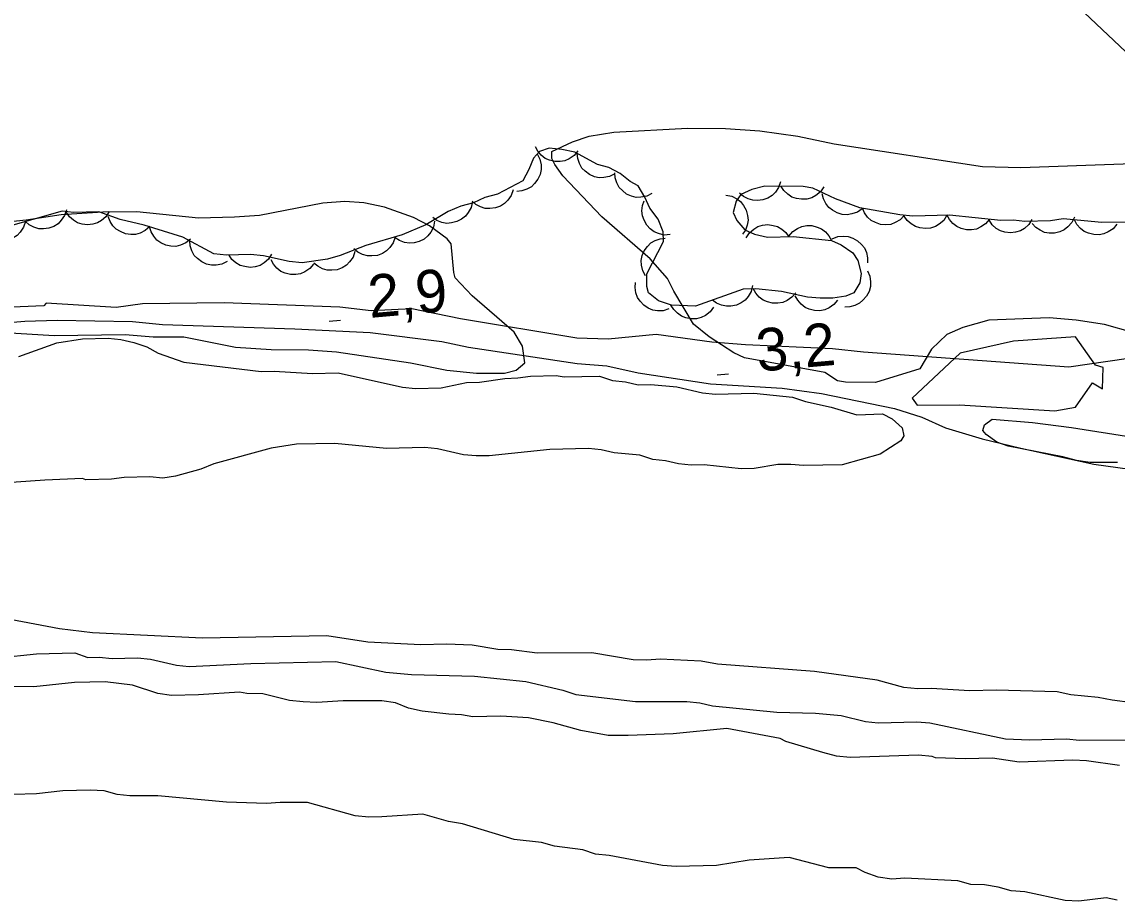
# Model space of a CAD drawing. Extents: x 336540 to 340074, y 5572036 to 5573747.
# Drawn here: x 337457 to 337534.1, y 5572385 to 5572446.8 of the extents above; entities that cross this region are included whole.
import ezdxf

# ---------------------------------------------------------------- set-up
doc = ezdxf.new("R2010")
doc.units = 0
for name, color, linetype in [('Niveau 2', 7, 'Continuous'), ('Niveau 22', 7, 'Continuous'), ('Niveau 3', 7, 'Continuous'), ('Niveau 4', 7, 'Continuous'), ('Niveau 44', 7, 'Continuous')]:
    doc.layers.add(name, color=color, linetype=linetype)

msp = doc.modelspace()

# ---------------------------------------------------------------- linework, layer by layer
at = {"layer": 'Niveau 2'}
for points in [[(337521.03, 5572423.82), (337520.21, 5572422.44), (337517.08, 5572421.49), (337514.97, 5572421.5), (337514.41, 5572421.59), (337513.52, 5572422.19), (337507.87, 5572423.22), (337507.11, 5572423.56), (337505.38, 5572424.7), (337504.28, 5572425.58), (337502.9, 5572427.9), (337502.46, 5572428.79), (337501.23, 5572430.18), (337497.83, 5572433.13), (337495.1, 5572436), (337494.52, 5572436.8), (337494.33, 5572437.24), (337494.31, 5572437.71), (337495.77, 5572438.4), (337496.95, 5572438.79), (337498.69, 5572439.08), (337503.85, 5572439.36), (337506.53, 5572439.34), (337508.95, 5572439.17), (337511.63, 5572438.8), (337514.17, 5572438.26), (337524.62, 5572436.67), (337527.3, 5572436.59), (337541.71, 5572437.12)], [(337455.06, 5572425.05), (337459.33, 5572424.79), (337464.32, 5572424.85), (337466.28, 5572424.7), (337468.44, 5572424.69), (337472.07, 5572423.97), (337474.57, 5572423.8), (337477.2, 5572423.79), (337479.18, 5572423.64), (337484.39, 5572422.87), (337486.94, 5572422.35), (337489.02, 5572422.13), (337490.98, 5572422.14), (337491.82, 5572422.35), (337492.43, 5572422.87), (337492.26, 5572424.04), (337491.68, 5572425.02), (337488.72, 5572427.57), (337487.53, 5572428.84), (337487.43, 5572429.21), (337487.25, 5572431.24), (337486.97, 5572431.58), (337485.72, 5572432.49), (337484.58, 5572433.07), (337482.56, 5572433.8), (337481.1, 5572434.11), (337479.75, 5572434.2), (337478.22, 5572434.1), (337473.75, 5572433.23), (337472.01, 5572433.11), (337469.46, 5572433.03), (337465.13, 5572433.49), (337462.74, 5572433.46), (337459.81, 5572433.27), (337457.34, 5572432.89), (337454.42, 5572432.59)], [(337535.18, 5572424.99), (337533.2, 5572425.55), (337531.19, 5572425.87), (337529.29, 5572426.02), (337525.06, 5572425.87), (337523.23, 5572425.35), (337522.09, 5572424.86), (337521.03, 5572423.82)], [(337456.83, 5572423.31), (337459.51, 5572424.28), (337461.31, 5572424.55), (337463.11, 5572424.59), (337464.01, 5572424.5), (337464.92, 5572424.29), (337465.83, 5572423.98), (337466.63, 5572423.55), (337468.45, 5572422.92), (337473.88, 5572422.26), (337474.78, 5572422.28), (337477.49, 5572422.12), (337479.29, 5572422.17), (337483.82, 5572421.15), (337484.73, 5572421.06), (337486.53, 5572421.1), (337488.33, 5572421.48), (337489.23, 5572421.51), (337491.02, 5572421.77), (337491.93, 5572421.8), (337492.83, 5572421.93), (337494.63, 5572421.98), (337495.19, 5572421.88), (337497.67, 5572421.94), (337498.58, 5572421.62), (337499.49, 5572421.53), (337500.39, 5572421.33), (337501.29, 5572421.35), (337503.1, 5572421.17), (337504.92, 5572420.76), (337505.82, 5572420.67), (337508.52, 5572420.74), (337511.24, 5572420.46), (337512.15, 5572420.15), (337513.96, 5572419.74)], [(337531.15, 5572419.74), (337532.35, 5572421.47), (337533.05, 5572421.03), (337533.1, 5572422.53), (337532.56, 5572422.71), (337531.14, 5572424.69), (337526.8, 5572424.39), (337523.03, 5572423.54), (337519.67, 5572420.39), (337520.01, 5572419.89), (337523, 5572419.91), (337529.7, 5572419.5), (337531.15, 5572419.74)], [(337513.96, 5572419.74), (337515.78, 5572419.22), (337517.58, 5572419.27), (337518.26, 5572418.94), (337518.95, 5572418.29), (337519.08, 5572417.73), (337518.86, 5572417.38), (337517.42, 5572416.45), (337514.73, 5572415.7), (337512.03, 5572415.64), (337511.12, 5572415.73), (337510.22, 5572415.71), (337508.54, 5572415.44), (337507.64, 5572415.42), (337505.04, 5572415.69), (337504.13, 5572415.67), (337503.23, 5572415.76), (337502.32, 5572415.97), (337501.42, 5572416.06), (337500.51, 5572416.37), (337498.7, 5572416.55), (337497.8, 5572416.76), (337496.89, 5572416.85), (337494.19, 5572416.78), (337489.91, 5572416.34), (337489.01, 5572416.32), (337488.11, 5572416.41), (337486.29, 5572416.82), (337485.39, 5572416.91), (337482.69, 5572416.84), (337479.07, 5572417.2), (337476.37, 5572417.14), (337474.57, 5572416.87), (337470.54, 5572415.76), (337469.64, 5572415.4), (337467.85, 5572414.9), (337466.95, 5572414.77), (337466.05, 5572414.86), (337464.24, 5572414.81), (337463.35, 5572414.68), (337461.54, 5572414.64), (337461.31, 5572414.74), (337458.67, 5572414.62)], [(337534.11, 5572415.85), (337532.19, 5572415.86), (337531.23, 5572416), (337530.27, 5572416.26), (337526.41, 5572417.01), (337525.62, 5572417.28), (337524.87, 5572417.82), (337524.64, 5572418.1), (337524.74, 5572418.5), (337525.3, 5572418.9), (337528.13, 5572418.68), (337530.86, 5572418.32), (337539.06, 5572417.04)], [(337458.67, 5572414.62), (337450.58, 5572414.05)], [(337504.83, 5572401.89), (337501.94, 5572402.04), (337500.99, 5572401.96), (337500.03, 5572402), (337497.14, 5572402.49), (337493.3, 5572402.45), (337491.49, 5572402.69), (337490.53, 5572402.72), (337488.72, 5572403.02), (337486.91, 5572403.09), (337485.11, 5572403.04), (337481.38, 5572403.23), (337478.49, 5572403.67), (337469.75, 5572403.52), (337462.01, 5572403.89), (337459.69, 5572404.17), (337454.08, 5572405.22)], [(337536.6, 5572398.77), (337533.72, 5572399.15), (337532.75, 5572399.35), (337530.83, 5572399.53), (337529.87, 5572399.74), (337525.58, 5572399.86), (337523.72, 5572399.81), (337521, 5572399.97), (337520.05, 5572399.95), (337519.08, 5572400.04), (337517.21, 5572400.55), (337512.8, 5572401.18), (337505.96, 5572401.69), (337504.83, 5572401.89)], [(337457.89, 5572400.1), (337456.03, 5572400.11)], [(337534.24, 5572394.56), (337531.92, 5572394.9), (337530.96, 5572394.94), (337527.18, 5572394.79), (337525.31, 5572395.08), (337523.39, 5572395.03), (337521.3, 5572395.1), (337521.07, 5572395.2), (337520.11, 5572395.29), (337515.31, 5572395.12), (337514.35, 5572395.21), (337513.39, 5572395.47), (337510.77, 5572396.25), (337510.37, 5572396.47), (337506.63, 5572397.17), (337502.85, 5572396.79), (337499.7, 5572396.66), (337498.28, 5572396.68), (337496.36, 5572397.03), (337494.42, 5572397.55), (337492.67, 5572397.9), (337490.74, 5572398.02), (337488.77, 5572397.97), (337487.97, 5572398.12), (337487.07, 5572398.16), (337485.2, 5572398.39), (337484.24, 5572398.6), (337483.32, 5572398.97), (337482.36, 5572399.11), (337479.65, 5572399.1), (337477.79, 5572399), (337476.83, 5572399.04), (337475.87, 5572399.13), (337473.99, 5572399.59), (337472.86, 5572399.62), (337472.35, 5572399.72), (337469.48, 5572399.53), (337467.56, 5572399.49), (337466.6, 5572399.63), (337464.83, 5572400.21), (337462.91, 5572400.45), (337460.76, 5572400.39), (337457.89, 5572400.1)], [(337533.3, 5572385.25), (337531.38, 5572385.03), (337530.42, 5572385.07), (337527.58, 5572385.67), (337526.62, 5572385.76), (337525.71, 5572386.02), (337524.74, 5572386.17), (337523.78, 5572386.2), (337522.87, 5572386.46), (337519.14, 5572386.65), (337518.23, 5572386.58), (337517.27, 5572386.72), (337516.36, 5572387.04), (337515.73, 5572387.36), (337513.81, 5572387.37), (337511.02, 5572388.09), (337508.2, 5572387.91), (337505.89, 5572387.52), (337503.07, 5572387.45), (337502.11, 5572387.54), (337498.36, 5572388.24), (337497.4, 5572388.33), (337496.49, 5572388.64), (337494.5, 5572388.88), (337493.59, 5572389.14), (337491.67, 5572389.37), (337488.03, 5572390.47), (337487.06, 5572390.62), (337485.24, 5572391.14), (337482.36, 5572390.95), (337481.46, 5572390.93), (337480.5, 5572391.02), (337477.14, 5572391.96), (337475.22, 5572391.97), (337474.26, 5572391.89), (337471.43, 5572391.99), (337466.62, 5572392.43), (337464.64, 5572392.44), (337463.74, 5572392.53), (337462.83, 5572392.79), (337461.86, 5572392.83), (337459.94, 5572392.78), (337458.08, 5572392.57), (337456.45, 5572392.53)], [(337534.09, 5572385.1), (337533.3, 5572385.25)]]:
    msp.add_lwpolyline(points, dxfattribs=at)
at = {"layer": 'Niveau 22'}
for points in [[(337545.94, 5572429.66), (337545.02, 5572431.47), (337543.74, 5572433.62), (337541.03, 5572437.4), (337539.76, 5572439.38), (337535.51, 5572443.95), (337522.64, 5572456.11), (337519.25, 5572459.86), (337507.81, 5572473.93), (337503.9, 5572478.52), (337502.47, 5572479.99), (337498.07, 5572483.85), (337496.83, 5572485.17), (337492.63, 5572488.2), (337484.8, 5572493.62), (337478.19, 5572497.73), (337472.95, 5572501.4), (337467.15, 5572506.26), (337465.41, 5572507.53), (337461.03, 5572511.07), (337453.64, 5572517.7)], [(337538.92, 5572423.75), (337530.69, 5572422.55), (337516.25, 5572423.61), (337514.05, 5572423.86), (337507.95, 5572424.12), (337505.57, 5572424.33), (337501.66, 5572424.85), (337498.28, 5572424.54), (337496.08, 5572424.61), (337487.9, 5572425.96), (337484.48, 5572426.65), (337481.62, 5572426.53), (337479.4, 5572426.77), (337471.27, 5572427.08), (337465.52, 5572427.02), (337463.67, 5572426.75), (337458.76, 5572427.06), (337458.59, 5572426.88), (337455.23, 5572426.73)], [(337451.86, 5572425.36), (337457.25, 5572425.79), (337459.53, 5572425.87), (337464.82, 5572425.76), (337466.93, 5572425.55), (337476.24, 5572425.26), (337481.55, 5572425), (337486.58, 5572424.37), (337488.45, 5572423.97), (337496.09, 5572422.82), (337498.19, 5572422.66), (337500.39, 5572422.17), (337505.49, 5572421.39), (337510.53, 5572421.08), (337513.29, 5572420.71), (337518.41, 5572419.65), (337520.34, 5572419.05), (337522, 5572418.3), (337524.58, 5572417.53), (337527.31, 5572416.86), (337532.45, 5572415.74), (337540.88, 5572414.57)]]:
    msp.add_lwpolyline(points, dxfattribs=at)
at = {"layer": 'Niveau 3'}
for p, q in [((337478.66, 5572425.79), (337479.45, 5572425.86)), ((337505.94, 5572422.02), (337506.75, 5572422.09))]:
    msp.add_line(p, q, dxfattribs=at)
at = {"layer": 'Niveau 4'}
msp.add_lwpolyline([(337455.36, 5572402.13), (337458.07, 5572402.42), (337460.78, 5572402.48), (337461.69, 5572402.16), (337462.48, 5572402.18), (337463.39, 5572402.09), (337465.19, 5572402.13), (337466.1, 5572402.04), (337467.92, 5572401.62), (337468.82, 5572401.53), (337473.15, 5572401.72), (337479.13, 5572401.86), (337482.65, 5572401.13), (337484.46, 5572400.95), (337488.87, 5572400.83), (337492.49, 5572400.47), (337495.1, 5572399.85), (337496.01, 5572399.54), (337500.2, 5572399.07), (337503.81, 5572399.05), (337504.72, 5572398.96), (337505.63, 5572398.75), (337510.15, 5572398.3), (337512.86, 5572398.25), (337514.68, 5572398.07), (337516.38, 5572397.66), (337517.28, 5572397.57), (337519.99, 5572397.64), (337520.9, 5572397.55), (337526.23, 5572396.44), (337527.92, 5572396.36), (337530.52, 5572396.43), (337531.42, 5572396.34), (337538.53, 5572396.4)], dxfattribs=at)
at = {"layer": 'Niveau 44'}
for points in [[(337501.82, 5572427.23), (337501.13, 5572427.78), (337501.01, 5572428.22), (337500.99, 5572429.12), (337502.17, 5572431.4), (337502.16, 5572432.08), (337501.8, 5572432.97), (337501.21, 5572433.74), (337500.86, 5572434.52), (337500.39, 5572435.3), (337499.82, 5572435.62), (337499.13, 5572436.17), (337498.33, 5572436.6), (337497.54, 5572436.81), (337495.94, 5572437.67), (337495.03, 5572437.87), (337494.13, 5572437.96), (337493.46, 5572437.72), (337493.02, 5572437.26), (337492.7, 5572436.46), (337492.27, 5572435.67), (337490.49, 5572434.72), (337489.6, 5572434.48), (337488.82, 5572434.12), (337487.92, 5572433.87), (337487.03, 5572433.51), (337485.47, 5572432.57), (337483.8, 5572431.86), (337481.23, 5572431.12), (337479.44, 5572430.4), (337478.55, 5572430.15), (337476.75, 5572429.89), (337475.85, 5572429.98), (337474.04, 5572430.38), (337473.13, 5572430.47), (337471.44, 5572430.43), (337470.54, 5572430.52), (337468.37, 5572431.71), (337465.65, 5572432.54), (337463.95, 5572432.95), (337462.47, 5572433.48), (337460.67, 5572433.44), (337459.88, 5572433.53), (337453.84, 5572431.81)], [(337496.15, 5572437.76), (337495.88, 5572437.44), (337495.54, 5572437.21), (337495.24, 5572437.07), (337494.9, 5572437.02), (337494.53, 5572437.02), (337494.16, 5572437.12), (337493.85, 5572437.24), (337493.58, 5572437.46), (337493.33, 5572437.74), (337493.16, 5572438.06)], [(337498.75, 5572436.16), (337498.38, 5572435.97), (337497.98, 5572435.89), (337497.65, 5572435.87), (337497.31, 5572435.95), (337496.97, 5572436.1), (337496.67, 5572436.33), (337496.43, 5572436.56), (337496.27, 5572436.87), (337496.15, 5572437.22), (337496.11, 5572437.58)], [(337493.29, 5572437.55), (337493.48, 5572437.18), (337493.56, 5572436.78), (337493.57, 5572436.45), (337493.49, 5572436.1), (337493.34, 5572435.77), (337493.11, 5572435.46), (337492.88, 5572435.23), (337492.57, 5572435.07), (337492.22, 5572434.95), (337491.86, 5572434.91)], [(337501.36, 5572434.76), (337500.99, 5572434.57), (337500.59, 5572434.5), (337500.26, 5572434.49), (337499.92, 5572434.58), (337499.58, 5572434.73), (337499.28, 5572434.97), (337499.05, 5572435.2), (337498.89, 5572435.51), (337498.77, 5572435.87), (337498.74, 5572436.22)], [(337534.8, 5572432.76), (337533, 5572432.72), (337530.29, 5572432.99), (337529.39, 5572432.85), (337527.59, 5572432.81), (337526.8, 5572432.9), (337525.9, 5572432.88), (337522.29, 5572433.24), (337519.7, 5572433.18), (337518.8, 5572433.27), (337515.97, 5572433.77), (337514.27, 5572434.4), (337512.67, 5572435.15), (337511.99, 5572435.25), (337509.29, 5572435.29), (337508.39, 5572435.04), (337507.61, 5572434.69), (337507.29, 5572434.23), (337507.08, 5572433.44), (337507.32, 5572432.88), (337507.9, 5572432.22), (337508.58, 5572431.9), (337509.49, 5572431.69), (337511.29, 5572431.74), (337514, 5572431.47), (337514.68, 5572431.15), (337515.48, 5572430.6), (337515.83, 5572430.05), (337516.08, 5572429.15), (337515.98, 5572428.48), (337515.55, 5572427.79), (337514.99, 5572427.55), (337514.09, 5572427.42), (337513.19, 5572427.4), (337512.29, 5572427.49), (337510.48, 5572427.89), (337508.67, 5572428.07), (337507.77, 5572428.05), (337504.42, 5572426.84), (337502.73, 5572426.92), (337501.82, 5572427.23)], [(337510.4, 5572435.6), (337510.27, 5572435.2), (337510.04, 5572434.87), (337509.81, 5572434.63), (337509.51, 5572434.45), (337509.16, 5572434.32), (337508.78, 5572434.28), (337508.45, 5572434.29), (337508.12, 5572434.39), (337507.79, 5572434.56), (337507.51, 5572434.8)], [(337513.45, 5572435.23), (337513.21, 5572434.89), (337512.89, 5572434.63), (337512.6, 5572434.47), (337512.26, 5572434.38), (337511.89, 5572434.36), (337511.52, 5572434.42), (337511.2, 5572434.52), (337510.91, 5572434.72), (337510.64, 5572434.97), (337510.45, 5572435.27)], [(337491.6, 5572435.02), (337491.47, 5572434.63), (337491.23, 5572434.3), (337491, 5572434.06), (337490.7, 5572433.88), (337490.35, 5572433.75), (337489.97, 5572433.72), (337489.64, 5572433.72), (337489.31, 5572433.83), (337488.98, 5572434), (337488.71, 5572434.24)], [(337506.56, 5572434.66), (337506.97, 5572434.58), (337507.33, 5572434.39), (337507.6, 5572434.2), (337507.81, 5572433.92), (337507.99, 5572433.59), (337508.08, 5572433.22), (337508.12, 5572432.9), (337508.06, 5572432.55), (337507.93, 5572432.2), (337507.74, 5572431.9)], [(337516.15, 5572433.7), (337515.81, 5572433.46), (337515.42, 5572433.33), (337515.1, 5572433.27), (337514.75, 5572433.3), (337514.39, 5572433.4), (337514.06, 5572433.59), (337513.8, 5572433.78), (337513.59, 5572434.07), (337513.42, 5572434.4), (337513.33, 5572434.75)], [(337488.73, 5572434.2), (337488.64, 5572433.79), (337488.44, 5572433.43), (337488.24, 5572433.17), (337487.96, 5572432.96), (337487.63, 5572432.79), (337487.26, 5572432.71), (337486.94, 5572432.67), (337486.59, 5572432.74), (337486.24, 5572432.87), (337485.94, 5572433.07)], [(337502.64, 5572431.88), (337502.22, 5572431.85), (337501.83, 5572431.95), (337501.52, 5572432.07), (337501.24, 5572432.28), (337500.99, 5572432.55), (337500.81, 5572432.89), (337500.69, 5572433.2), (337500.66, 5572433.55), (337500.7, 5572433.92), (337500.81, 5572434.26)], [(337519.11, 5572433.22), (337518.82, 5572432.92), (337518.46, 5572432.72), (337518.16, 5572432.6), (337517.81, 5572432.57), (337517.44, 5572432.6), (337517.08, 5572432.73), (337516.78, 5572432.87), (337516.53, 5572433.11), (337516.3, 5572433.41), (337516.16, 5572433.74)], [(337460.18, 5572433.62), (337460.05, 5572433.22), (337459.82, 5572432.89), (337459.59, 5572432.64), (337459.29, 5572432.46), (337458.95, 5572432.33), (337458.57, 5572432.29), (337458.24, 5572432.29), (337457.9, 5572432.4), (337457.57, 5572432.56), (337457.3, 5572432.79)], [(337463.19, 5572433.5), (337462.96, 5572433.14), (337462.65, 5572432.88), (337462.37, 5572432.7), (337462.04, 5572432.61), (337461.67, 5572432.57), (337461.29, 5572432.62), (337460.97, 5572432.7), (337460.68, 5572432.89), (337460.4, 5572433.14), (337460.19, 5572433.43)], [(337466.04, 5572432.45), (337465.73, 5572432.17), (337465.36, 5572431.99), (337465.05, 5572431.89), (337464.7, 5572431.88), (337464.33, 5572431.94), (337463.98, 5572432.09), (337463.69, 5572432.25), (337463.45, 5572432.5), (337463.25, 5572432.81), (337463.12, 5572433.15)], [(337522.11, 5572433.24), (337521.88, 5572432.88), (337521.57, 5572432.62), (337521.3, 5572432.44), (337520.96, 5572432.34), (337520.59, 5572432.3), (337520.21, 5572432.36), (337519.9, 5572432.44), (337519.6, 5572432.63), (337519.32, 5572432.87), (337519.11, 5572433.17)], [(337525.1, 5572432.96), (337524.83, 5572432.64), (337524.49, 5572432.42), (337524.19, 5572432.27), (337523.84, 5572432.22), (337523.48, 5572432.22), (337523.11, 5572432.32), (337522.8, 5572432.44), (337522.53, 5572432.66), (337522.28, 5572432.94), (337522.11, 5572433.26)], [(337531.07, 5572433.11), (337530.89, 5572432.73), (337530.62, 5572432.43), (337530.36, 5572432.22), (337530.04, 5572432.08), (337529.68, 5572431.99), (337529.3, 5572431.99), (337528.98, 5572432.03), (337528.66, 5572432.18), (337528.35, 5572432.39), (337528.1, 5572432.65)], [(337457.3, 5572432.79), (337457.17, 5572432.4), (337456.93, 5572432.06), (337456.71, 5572431.82), (337456.41, 5572431.64), (337456.06, 5572431.51), (337455.68, 5572431.47), (337455.35, 5572431.47), (337455.02, 5572431.57), (337454.69, 5572431.74), (337454.41, 5572431.97)], [(337468.9, 5572431.55), (337468.58, 5572431.29), (337468.2, 5572431.13), (337467.88, 5572431.05), (337467.53, 5572431.06), (337467.17, 5572431.14), (337466.82, 5572431.31), (337466.55, 5572431.49), (337466.32, 5572431.76), (337466.14, 5572432.08), (337466.03, 5572432.42)], [(337486.07, 5572432.82), (337485.99, 5572432.41), (337485.8, 5572432.06), (337485.61, 5572431.79), (337485.33, 5572431.57), (337485, 5572431.4), (337484.63, 5572431.31), (337484.31, 5572431.27), (337483.96, 5572431.33), (337483.61, 5572431.46), (337483.31, 5572431.65)], [(337507.99, 5572431.65), (337508.22, 5572432), (337508.53, 5572432.27), (337508.8, 5572432.45), (337509.14, 5572432.54), (337509.51, 5572432.59), (337509.89, 5572432.53), (337510.2, 5572432.45), (337510.5, 5572432.27), (337510.78, 5572432.02), (337510.99, 5572431.73)], [(337510.99, 5572431.77), (337511.26, 5572432.09), (337511.6, 5572432.31), (337511.9, 5572432.46), (337512.25, 5572432.51), (337512.61, 5572432.51), (337512.98, 5572432.41), (337513.29, 5572432.29), (337513.56, 5572432.07), (337513.81, 5572431.79), (337513.98, 5572431.47)], [(337528.09, 5572432.93), (337527.87, 5572432.58), (337527.56, 5572432.31), (337527.28, 5572432.14), (337526.94, 5572432.04), (337526.57, 5572432), (337526.19, 5572432.05), (337525.88, 5572432.14), (337525.58, 5572432.32), (337525.3, 5572432.57), (337525.09, 5572432.86)], [(337534.06, 5572432.61), (337533.79, 5572432.29), (337533.45, 5572432.07), (337533.15, 5572431.93), (337532.81, 5572431.87), (337532.44, 5572431.88), (337532.07, 5572431.98), (337531.76, 5572432.1), (337531.49, 5572432.32), (337531.24, 5572432.6), (337531.07, 5572432.91)], [(337471.49, 5572430), (337471.12, 5572429.81), (337470.72, 5572429.74), (337470.39, 5572429.72), (337470.04, 5572429.81), (337469.71, 5572429.96), (337469.41, 5572430.19), (337469.17, 5572430.42), (337469.01, 5572430.73), (337468.89, 5572431.08), (337468.86, 5572431.44)], [(337483.29, 5572431.71), (337483.16, 5572431.31), (337482.92, 5572430.98), (337482.7, 5572430.74), (337482.4, 5572430.56), (337482.05, 5572430.42), (337481.67, 5572430.38), (337481.35, 5572430.38), (337481.01, 5572430.48), (337480.68, 5572430.65), (337480.4, 5572430.88)], [(337500.91, 5572428.97), (337500.71, 5572429.34), (337500.63, 5572429.73), (337500.61, 5572430.06), (337500.68, 5572430.41), (337500.82, 5572430.75), (337501.05, 5572431.05), (337501.28, 5572431.29), (337501.58, 5572431.47), (337501.93, 5572431.59), (337502.29, 5572431.63)], [(337514.04, 5572431.59), (337514.43, 5572431.74), (337514.84, 5572431.77), (337515.17, 5572431.75), (337515.5, 5572431.64), (337515.82, 5572431.45), (337516.1, 5572431.19), (337516.3, 5572430.94), (337516.44, 5572430.61), (337516.52, 5572430.25), (337516.52, 5572429.89)], [(337480.47, 5572430.69), (337480.34, 5572430.29), (337480.1, 5572429.96), (337479.88, 5572429.72), (337479.57, 5572429.54), (337479.23, 5572429.41), (337478.85, 5572429.37), (337478.52, 5572429.37), (337478.19, 5572429.48), (337477.86, 5572429.65), (337477.58, 5572429.88)], [(337474.61, 5572430.51), (337474.39, 5572430.15), (337474.08, 5572429.89), (337473.8, 5572429.71), (337473.46, 5572429.61), (337473.1, 5572429.57), (337472.72, 5572429.63), (337472.4, 5572429.71), (337472.1, 5572429.9), (337471.82, 5572430.14), (337471.62, 5572430.43)], [(337477.56, 5572429.81), (337477.29, 5572429.49), (337476.95, 5572429.26), (337476.65, 5572429.12), (337476.31, 5572429.07), (337475.94, 5572429.07), (337475.57, 5572429.17), (337475.26, 5572429.29), (337474.99, 5572429.51), (337474.74, 5572429.79), (337474.57, 5572430.11)], [(337516.51, 5572429.33), (337516.68, 5572428.95), (337516.73, 5572428.55), (337516.73, 5572428.22), (337516.63, 5572427.88), (337516.46, 5572427.55), (337516.2, 5572427.27), (337515.96, 5572427.05), (337515.64, 5572426.9), (337515.29, 5572426.8), (337514.93, 5572426.79)], [(337502.55, 5572426.65), (337502.15, 5572426.52), (337501.74, 5572426.52), (337501.42, 5572426.56), (337501.09, 5572426.7), (337500.79, 5572426.91), (337500.53, 5572427.19), (337500.34, 5572427.46), (337500.23, 5572427.79), (337500.17, 5572428.16), (337500.2, 5572428.52)], [(337508.44, 5572428.29), (337508.34, 5572427.89), (337508.13, 5572427.54), (337507.92, 5572427.28), (337507.63, 5572427.08), (337507.3, 5572426.93), (337506.92, 5572426.86), (337506.6, 5572426.84), (337506.25, 5572426.92), (337505.91, 5572427.06), (337505.62, 5572427.27)], [(337511.47, 5572427.79), (337511.21, 5572427.47), (337510.87, 5572427.25), (337510.57, 5572427.1), (337510.22, 5572427.05), (337509.85, 5572427.05), (337509.48, 5572427.15), (337509.18, 5572427.27), (337508.9, 5572427.49), (337508.66, 5572427.77), (337508.49, 5572428.09)], [(337514.42, 5572427.28), (337514.16, 5572426.96), (337513.82, 5572426.73), (337513.52, 5572426.59), (337513.17, 5572426.53), (337512.8, 5572426.54), (337512.43, 5572426.64), (337512.13, 5572426.76), (337511.85, 5572426.98), (337511.61, 5572427.26), (337511.44, 5572427.58)], [(337505.7, 5572426.78), (337505.45, 5572426.45), (337505.12, 5572426.2), (337504.83, 5572426.05), (337504.49, 5572425.97), (337504.12, 5572425.96), (337503.74, 5572426.04), (337503.43, 5572426.14), (337503.15, 5572426.35), (337502.89, 5572426.61), (337502.7, 5572426.92)]]:
    msp.add_lwpolyline(points, dxfattribs=at)

# ---------------------------------------------------------------- texts
at = {"layer": 'Niveau 3'}
for s, p in [('2,9    ', (337481.52, 5572426.02)), ('3,2    ', (337508.82, 5572422.24))]:
    msp.add_text(s, height=2.9999, rotation=5.04747, dxfattribs=at).set_placement(p)

doc.saveas('drawing.dxf')
